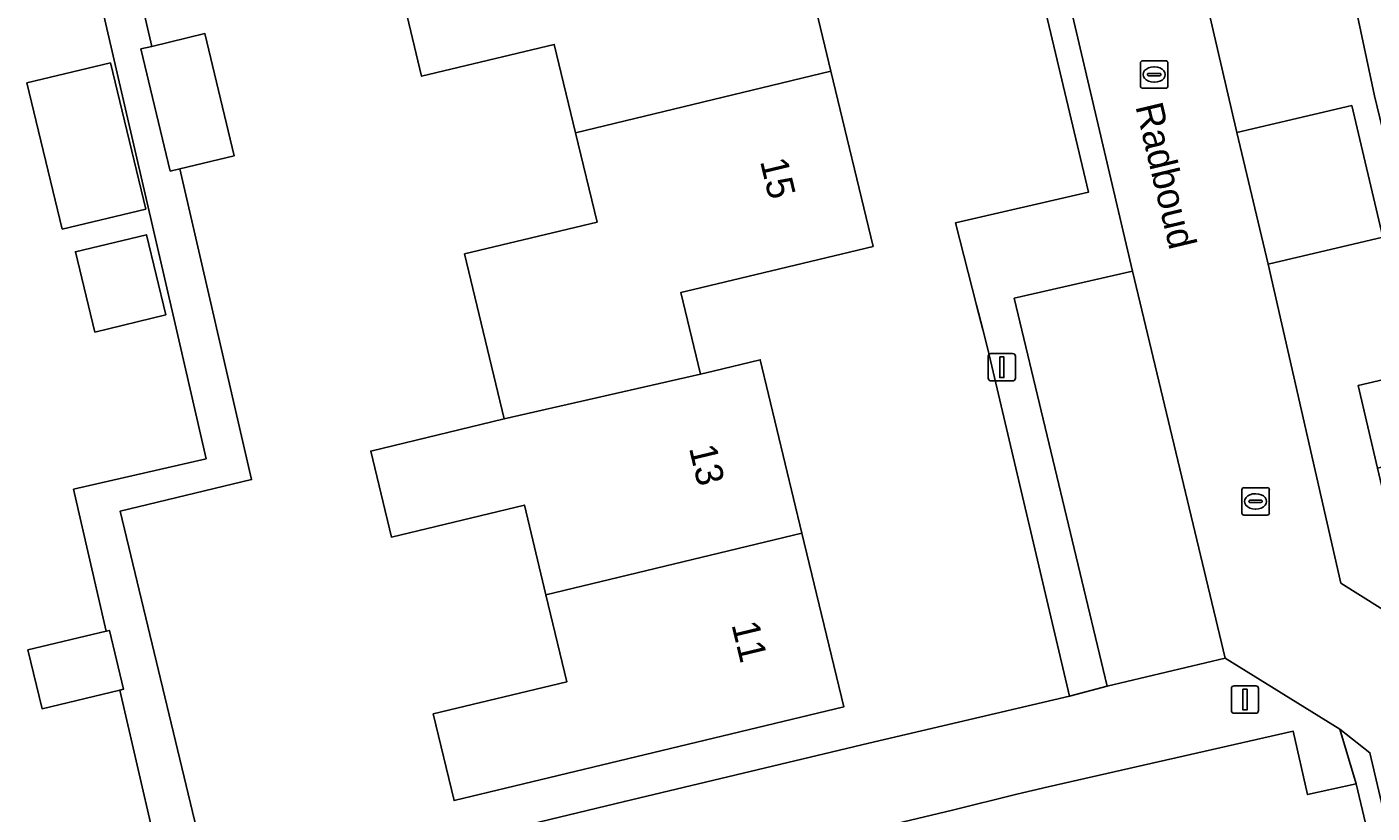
# Model space of a CAD drawing. Extents: x 157648 to 158502, y 379212 to 380938.
# Drawn here: x 158196.89 to 158245.9, y 380827.8 to 380856.45 of the extents above; entities that cross this region are included whole.
import ezdxf

# ---------------------------------------------------------------- set-up
doc = ezdxf.new("R2010")
doc.units = 0
for name, color, linetype in [('IMGEO_Erf', 7, 'Continuous'), ('IMGEO_Hek', 7, 'Continuous'), ('IMGEO_Kolk', 7, 'Continuous'), ('IMGEO_Lichtmast', 7, 'Continuous'), ('IMGEO_Openbare_ruimte_label', 7, 'Continuous'), ('IMGEO_Pand', 7, 'Continuous'), ('IMGEO_Pand_nummerreeks', 7, 'Continuous'), ('IMGEO_Parkeervlak_open', 7, 'Continuous'), ('IMGEO_Rijbaan_lokaal_open', 7, 'Continuous'), ('IMGEO_Voetpad_open', 7, 'Continuous')]:
    doc.layers.add(name, color=color, linetype=linetype)

msp = doc.modelspace()

# ---------------------------------------------------------------- linework, layer by layer
at = {"layer": 'IMGEO_Erf'}
for points in [[(158200.088, 380861.612), (158201.442, 380855.739), (158203.379, 380856.206), (158204.451, 380851.754), (158202.47, 380851.277), (158205.081, 380839.948), (158200.29, 380838.795), (158203.704, 380824.608), (158218.664, 380828.221), (158227.569, 380830.344), (158234.881, 380832.061), (158231.903, 380844.699), (158231.719, 380845.417), (158231.486, 380846.302), (158230.728, 380849.308), (158235.571, 380850.422), (158230.575, 380871.461)], [(158202.136, 380824.23), (158200.28, 380832.282), (158197.446, 380831.601), (158196.931, 380833.741), (158199.785, 380834.427), (158198.594, 380839.596), (158203.425, 380840.709), (158202.256, 380845.78), (158198.682, 380861.287)], [(158224.686, 380861.065), (158226.187, 380854.83), (158227.722, 380848.451), (158221.179, 380846.877), (158220.718, 380846.766), (158221.433, 380843.794), (158221.895, 380843.905), (158223.611, 380844.319), (158225.133, 380837.995), (158226.656, 380831.668), (158212.46, 380828.251), (158211.699, 380831.412), (158216.569, 380832.584), (158215.807, 380835.751), (158215.02, 380839.022), (158210.177, 380837.857), (158209.422, 380840.992), (158214.289, 380842.163), (158212.843, 380848.172), (158217.669, 380849.334), (158216.885, 380852.591), (158216.11, 380855.811), (158211.275, 380854.647), (158210.549, 380857.664)], [(158247.438, 380859.863), (158244.802, 380859.24), (158245.406, 380856.682), (158245.997, 380853.936)], [(158254.914, 380788.414), (158245.325, 380828.86), (158243.553, 380828.469), (158243.032, 380830.777), (158234.097, 380828.753), (158232.966, 380828.488), (158230.614, 380827.909), (158214.903, 380824.164)]]:
    msp.add_lwpolyline(points, dxfattribs=at)
for points in [[(158198.179, 380849.073), (158196.895, 380854.404), (158199.939, 380855.137), (158201.222, 380849.806)], [(158199.368, 380845.327), (158198.663, 380848.253), (158201.248, 380848.876), (158201.953, 380845.95)]]:
    msp.add_lwpolyline(points, close=True, dxfattribs=at)
at = {"layer": 'IMGEO_Hek'}
msp.add_lwpolyline([(158218.664, 380828.221), (158203.449, 380824.546)], dxfattribs=at)
at = {"layer": 'IMGEO_Kolk'}
for p, q in [((158237.54, 380855.212), (158238.392, 380855.212)), ((158237.465, 380854.286), (158237.465, 380855.138)), ((158237.724, 380854.706), (158237.724, 380854.718)), ((158237.767, 380854.755), (158238.165, 380854.755)), ((158237.953, 380854.992), (158237.978, 380854.992)), ((158238.208, 380854.718), (158238.208, 380854.706)), ((158238.466, 380855.138), (158238.466, 380854.286)), ((158238.162, 380854.669), (158237.764, 380854.669)), ((158237.976, 380854.432), (158237.951, 380854.432)), ((158238.392, 380854.212), (158237.54, 380854.212)), ((158241.159, 380838.73), (158241.159, 380839.582)), ((158241.234, 380839.656), (158242.086, 380839.656)), ((158242.16, 380839.582), (158242.16, 380838.73)), ((158241.418, 380839.15), (158241.418, 380839.162)), ((158241.856, 380839.113), (158241.458, 380839.113)), ((158241.461, 380839.199), (158241.859, 380839.199)), ((158241.647, 380839.436), (158241.672, 380839.436)), ((158241.902, 380839.162), (158241.902, 380839.15)), ((158242.086, 380838.656), (158241.234, 380838.656)), ((158241.67, 380838.876), (158241.645, 380838.876))]:
    msp.add_line(p, q, dxfattribs=at)
for points in [[(158237.54, 380855.212), (158238.392, 380855.212)], [(158237.465, 380854.286), (158237.465, 380855.138)], [(158238.466, 380855.138), (158238.466, 380854.286)], [(158238.392, 380854.212), (158237.54, 380854.212)], [(158241.159, 380838.73), (158241.159, 380839.582)], [(158241.234, 380839.656), (158242.086, 380839.656)], [(158242.16, 380839.582), (158242.16, 380838.73)], [(158242.086, 380838.656), (158241.234, 380838.656)]]:
    msp.add_lwpolyline(points, dxfattribs=at)
for centre, radius, start, end in [((158237.542, 380855.136), 0.0765, 91.552, 178.448), ((158237.542, 380855.136), 0.0765, 91.552, 178.448), ((158238.39, 380855.136), 0.0765, 1.552, 88.448), ((158238.39, 380855.136), 0.0765, 1.552, 88.448), ((158237.764, 380854.715), 0.0403, 85.8775, 175.7526), ((158238.169, 380854.717), 0.0386, 1.7309, 96.639), ((158237.542, 380854.288), 0.0765, 181.552, 268.448), ((158237.542, 380854.288), 0.0765, 181.552, 268.448), ((158237.761, 380854.705), 0.0366, 178.938, 274.7102), ((158238.165, 380854.712), 0.043, 264.8664, 352.4533), ((158238.39, 380854.288), 0.0765, 271.552, 358.448), ((158238.39, 380854.288), 0.0765, 271.552, 358.448), ((158241.236, 380839.58), 0.0765, 91.552, 178.448), ((158241.236, 380839.58), 0.0765, 91.552, 178.448), ((158242.084, 380839.58), 0.0765, 1.552, 88.448), ((158242.084, 380839.58), 0.0765, 1.552, 88.448), ((158241.458, 380839.159), 0.0403, 85.8775, 175.7526), ((158241.455, 380839.149), 0.0366, 178.938, 274.7102), ((158241.859, 380839.156), 0.043, 264.8664, 352.4533), ((158241.863, 380839.161), 0.0386, 1.7309, 96.639), ((158241.236, 380838.732), 0.0765, 181.552, 268.448), ((158241.236, 380838.732), 0.0765, 181.552, 268.448), ((158242.084, 380838.732), 0.0765, 271.552, 358.448), ((158242.084, 380838.732), 0.0765, 271.552, 358.448)]:
    msp.add_arc(centre, radius, start, end, dxfattribs=at)
for centre, major_axis, ratio, start_param, end_param in [((158237.952, 380854.712), (-0.387, 0.002), 0.722429, 4.712389, 7.853982), ((158237.977, 380854.712), (-0.39, 0.002), 0.717154, 1.570796, 4.712389), ((158241.646, 380839.156), (-0.387, 0.002), 0.722429, 4.712389, 7.853982), ((158241.671, 380839.156), (-0.39, 0.002), 0.717154, 1.570796, 4.712389)]:
    msp.add_ellipse(centre, major_axis=major_axis, ratio=ratio, start_param=start_param, end_param=end_param, dxfattribs=at)
at = {"layer": 'IMGEO_Lichtmast'}
for p, q in [((158231.919, 380843.646), (158231.919, 380844.446)), ((158231.919, 380844.446), (158231.919, 380843.646)), ((158232.019, 380844.546), (158232.809, 380844.546)), ((158232.809, 380844.546), (158232.019, 380844.546)), ((158232.909, 380844.446), (158232.909, 380843.646)), ((158232.909, 380843.646), (158232.909, 380844.446)), ((158232.809, 380843.546), (158232.019, 380843.546)), ((158232.019, 380843.546), (158232.809, 380843.546)), ((158240.777, 380831.534), (158240.777, 380832.334)), ((158240.777, 380832.334), (158240.777, 380831.534)), ((158240.877, 380832.434), (158241.667, 380832.434)), ((158241.667, 380832.434), (158240.877, 380832.434)), ((158241.767, 380832.334), (158241.767, 380831.534)), ((158241.767, 380831.534), (158241.767, 380832.334)), ((158241.667, 380831.434), (158240.877, 380831.434)), ((158240.877, 380831.434), (158241.667, 380831.434))]:
    msp.add_line(p, q, dxfattribs=at)
for points in [[(158232.339, 380844.421), (158232.489, 380844.421), (158232.489, 380843.671), (158232.339, 380843.671), (158232.339, 380844.421)], [(158241.197, 380832.309), (158241.347, 380832.309), (158241.347, 380831.559), (158241.197, 380831.559), (158241.197, 380832.309)]]:
    msp.add_lwpolyline(points, dxfattribs=at)
for centre, start, end in [((158232.019, 380844.446), 90, 180), ((158232.019, 380844.446), 90, 180), ((158232.809, 380844.446), 0, 90), ((158232.809, 380844.446), 360, 90), ((158232.019, 380843.646), 180, 270), ((158232.019, 380843.646), 180, 270), ((158232.809, 380843.646), 270, 0), ((158232.809, 380843.646), 270, 0), ((158240.877, 380832.334), 90, 180), ((158240.877, 380832.334), 90, 180), ((158241.667, 380832.334), 0, 90), ((158241.667, 380832.334), 360, 90), ((158240.877, 380831.534), 180, 270), ((158240.877, 380831.534), 180, 270), ((158241.667, 380831.534), 270, 0), ((158241.667, 380831.534), 270, 0)]:
    msp.add_arc(centre, 0.1, start, end, dxfattribs=at)
at = {"layer": 'IMGEO_Pand'}
for points in [[(158226.187, 380854.83), (158224.686, 380861.065), (158210.549, 380857.664), (158211.275, 380854.647), (158216.11, 380855.811), (158216.885, 380852.591)], [(158201.442, 380855.739), (158201.047, 380855.644), (158202.119, 380851.192), (158202.47, 380851.277), (158204.451, 380851.754), (158203.379, 380856.206)], [(158198.179, 380849.073), (158201.222, 380849.806), (158199.939, 380855.137), (158196.895, 380854.404)], [(158226.187, 380854.83), (158216.885, 380852.591), (158217.669, 380849.334), (158212.843, 380848.172), (158214.289, 380842.163), (158221.433, 380843.794), (158220.718, 380846.766), (158221.179, 380846.877), (158227.722, 380848.451)], [(158199.368, 380845.327), (158201.953, 380845.95), (158201.248, 380848.876), (158198.663, 380848.253)], [(158252.334, 380841.837), (158251.626, 380844.844), (158248.365, 380844.076), (158245.396, 380843.377), (158246.104, 380840.37)], [(158221.433, 380843.794), (158214.289, 380842.163), (158209.422, 380840.992), (158210.177, 380837.857), (158215.02, 380839.022), (158215.807, 380835.751), (158225.133, 380837.995), (158223.611, 380844.319), (158221.895, 380843.905)], [(158225.133, 380837.995), (158215.807, 380835.751), (158216.569, 380832.584), (158211.699, 380831.412), (158212.46, 380828.251), (158226.656, 380831.668)], [(158199.785, 380834.427), (158196.931, 380833.741), (158197.446, 380831.601), (158200.28, 380832.282), (158200.415, 380832.315), (158199.901, 380834.455)]]:
    msp.add_lwpolyline(points, close=True, dxfattribs=at)
at = {"layer": 'IMGEO_Parkeervlak_open'}
for points in [[(158242.114, 380847.802), (158246.294, 380848.786), (158245.164, 380853.578), (158240.979, 380852.604)], [(158240.548, 380833.44), (158237.173, 380847.541), (158232.868, 380846.559), (158236.255, 380832.428)]]:
    msp.add_lwpolyline(points, close=True, dxfattribs=at)
at = {"layer": 'IMGEO_Rijbaan_lokaal_open'}
msp.add_lwpolyline([(158251.024, 380832.251), (158244.769, 380836.177), (158242.114, 380847.802), (158240.979, 380852.604), (158239.919, 380857.157), (158238.251, 380864.459), (158242.434, 380865.423), (158242.147, 380866.636), (158243.027, 380866.846), (158242.985, 380867.027), (158241.362, 380874.055), (158240.395, 380873.839), (158237.392, 380873.111), (158234.439, 380872.394), (158231.515, 380871.684), (158237.173, 380847.541), (158240.548, 380833.44), (158244.724, 380830.856), (158245.826, 380829.995), (158255.555, 380788.565)], dxfattribs=at)
at = {"layer": 'IMGEO_Voetpad_open'}
for points in [[(158231.515, 380871.684), (158230.575, 380871.461), (158235.571, 380850.422), (158230.728, 380849.308), (158231.486, 380846.302), (158231.719, 380845.417), (158231.903, 380844.699), (158234.881, 380832.061), (158236.255, 380832.428), (158232.868, 380846.559), (158237.173, 380847.541)], [(158248.365, 380844.076), (158247.588, 380847.376), (158245.997, 380853.936), (158245.406, 380856.682), (158244.802, 380859.24), (158243.858, 380863.23), (158243.027, 380866.846), (158242.147, 380866.636), (158242.434, 380865.423), (158244.113, 380858.126), (158239.919, 380857.157), (158240.979, 380852.604), (158245.164, 380853.578), (158246.294, 380848.786), (158242.114, 380847.802), (158244.769, 380836.177), (158251.024, 380832.251), (158252.238, 380834.159), (158247.001, 380837.483), (158246.795, 380837.437), (158246.104, 380840.37), (158245.396, 380843.377)], [(158200.088, 380861.612), (158198.682, 380861.287), (158202.256, 380845.78), (158203.425, 380840.709), (158198.594, 380839.596), (158199.785, 380834.427), (158199.901, 380834.455), (158200.415, 380832.315), (158200.28, 380832.282), (158202.136, 380824.23), (158203.449, 380824.546), (158203.704, 380824.608), (158200.29, 380838.795), (158205.081, 380839.948), (158202.47, 380851.277), (158202.119, 380851.192), (158201.047, 380855.644), (158201.442, 380855.739)], [(158245.826, 380829.995), (158244.724, 380830.856), (158245.325, 380828.86), (158254.914, 380788.414), (158255.555, 380788.565)]]:
    msp.add_lwpolyline(points, close=True, dxfattribs=at)
msp.add_lwpolyline([(158214.903, 380824.164), (158230.614, 380827.909), (158232.966, 380828.488), (158234.097, 380828.753), (158243.032, 380830.777), (158243.553, 380828.469), (158245.325, 380828.86), (158244.724, 380830.856), (158240.548, 380833.44), (158236.255, 380832.428), (158234.881, 380832.061), (158227.569, 380830.344), (158218.664, 380828.221), (158203.704, 380824.608)], dxfattribs=at)

# ---------------------------------------------------------------- texts
at = {"layer": 'IMGEO_Openbare_ruimte_label'}
msp.add_text('Radboud', height=1, rotation=283.4111, dxfattribs=at).set_placement((158237.276, 380853.557))
at = {"layer": 'IMGEO_Pand_nummerreeks'}
for s, rotation, p in [('15', 283.5329, (158223.601, 380851.552)), ('13', 283.5332, (158221.011, 380841.104)), ('11', 283.5332, (158222.56, 380834.667))]:
    msp.add_text(s, height=1, rotation=rotation, dxfattribs=at).set_placement(p)

doc.saveas('drawing.dxf')
